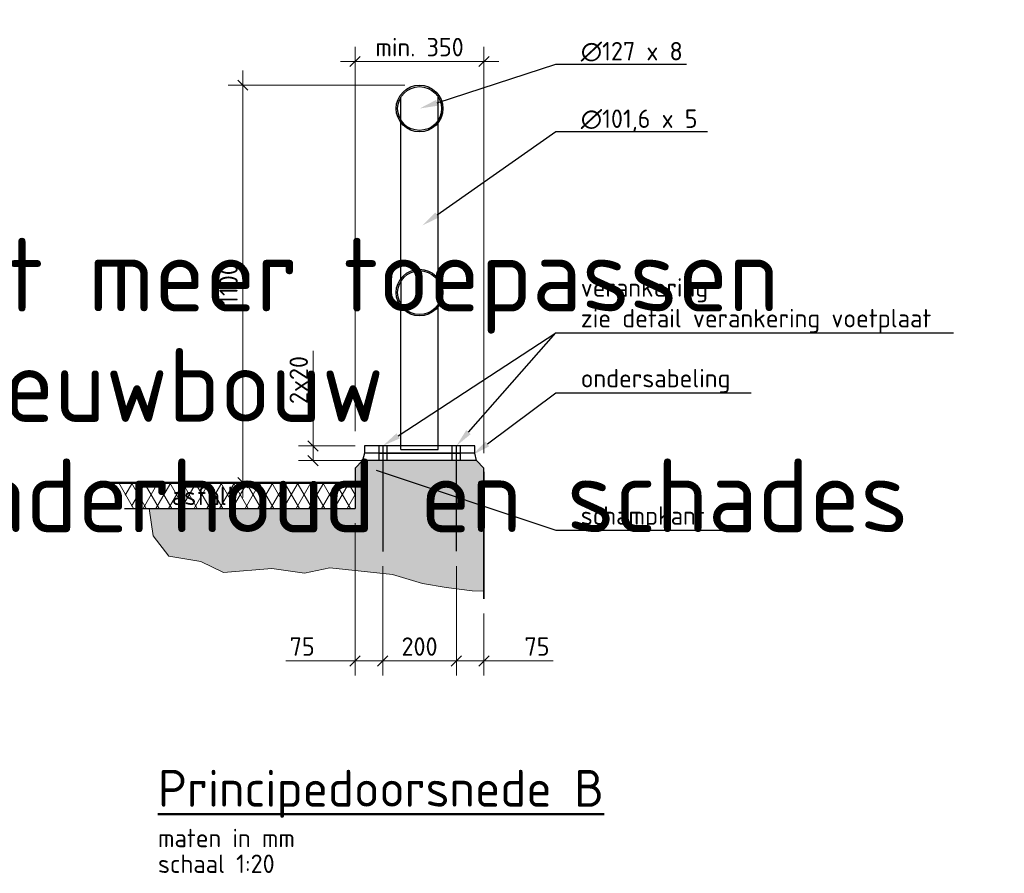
# Model space of a CAD drawing. Header units: metres. Extents: x -699 to 2316, y -1199 to 781.
# Tile 356 of 593: x 720.52 to 723.2, y -286.55 to -284.23. Entities that reach past the tile are written whole.
import ezdxf
from ezdxf import colors
from ezdxf.entities.mleader import LeaderData, LeaderLine
from ezdxf.math import Vec2, Vec3

# ---------------------------------------------------------------- set-up
doc = ezdxf.new("R2010")
doc.units = ezdxf.units.M
doc.header["$PDMODE"] = 1
for name, color, linetype, lineweight in [('B-WE-BC-BETONVORM-GD', 90, 'Continuous', 25), ('N-WE-BC-BETONVORM-V-20', 254, 'Continuous', 18), ('N-WE-SC-STAALVORM-G', 140, 'Continuous', 25), ('N-WE-VH-KANTVERHARDING-GD', 210, 'Continuous', 50), ('N-WE-VH-VERHARDING_ASFALT-AD-20', 252, 'Continuous', 18), ('X-XX-AL-A-GS', 253, 'Continuous', 18), ('X-XX-AL-M', 7, 'Continuous', 18), ('X-XX-AL-T25', 7, 'Continuous', 25), ('X-XX-AL-T50', 130, 'Continuous', 50)]:
    doc.layers.add(name, color=color, linetype=linetype, lineweight=lineweight)
doc.layers.add('X-XX-AL-TEKENBLAD_VIEWPORT-G', color=7, linetype='Continuous', lineweight=18, plot=False)
doc.styles.add('NLCS-ISO-M20-T25', font='NLCS-ISO.ttf', dxfattribs={"height": 0.05})
doc.styles.add('NLCS-ISO-M20-T50', font='NLCS-ISO.ttf', dxfattribs={"height": 0.1})
doc.dimstyles.new('NLCS-M20-T25-SCHRAP_A_L2_H1', dxfattribs={"dimscale": 0.02, "dimtxt": 2.5, "dimasz": 1.4, "dimexe": 2, "dimexo": 2, "dimgap": 0.7, "dimtad": 1, "dimzin": 0, "dimdsep": 46, "dimtxsty": 'NLCS-ISO-M20-T25', "dimblk": 'OBLIQUE', "dimcen": 0, "dimdle": 2, "dimclrd": 256, "dimclre": 256, "dimclrt": 256, "dimadec": 1, "dimazin": 0, "dimtfac": 1, "dimtdec": 3, "dimtofl": 0, "dimtmove": 0, "dimatfit": 3, "dimldrblk": 'OBLIQUE', "dimfxl": 2, "dimtfillclr": 256, "dimtolj": 1, "dimtzin": 0, "dimlwd": -1, "dimlwe": -1, "dimarcsym": 0})

# ---------------------------------------------------------------- blocks, each defined once
blk = doc.blocks.new('_Oblique')
at = {"color": 0, "linetype": 'ByBlock', "lineweight": -2}
blk.add_line((-0.5, -0.5), (0.5, 0.5), dxfattribs=at)
blk = doc.blocks.new('*D1636')
at = {"layer": 'Defpoints', "color": 0, "transparency": 16777216}
for p in [(721.784, -284.3434), (721.434, -285.3877), (721.784, -285.4477)]:
    blk.add_point(p, dxfattribs=at)
at = {"layer": 'X-XX-AL-M', "transparency": 16777216}
for p, q in [((721.434, -285.3477), (721.434, -284.3034)), ((721.784, -285.4077), (721.784, -284.3034)), ((721.394, -284.3434), (721.824, -284.3434))]:
    blk.add_line(p, q, dxfattribs=at)
at = {"layer": 'X-XX-AL-M', "transparency": 16777216, "xscale": 0.028, "yscale": 0.028, "zscale": 0.028, "rotation": 180}
blk.add_blockref('_Oblique', (721.434, -284.3434), dxfattribs=at)
at = {"layer": 'X-XX-AL-M', "transparency": 16777216, "xscale": 0.028, "yscale": 0.028, "zscale": 0.028}
blk.add_blockref('_Oblique', (721.784, -284.3434), dxfattribs=at)
at = {"layer": 'X-XX-AL-M', "transparency": 16777216, "insert": (721.609, -284.3044), "char_height": 0.05, "attachment_point": 5, "style": 'NLCS-ISO-M20-T25'}
blk.add_mtext('\\A1;min. 350', dxfattribs=at)
blk = doc.blocks.new('*D1637')
at = {"layer": 'Defpoints', "color": 0, "transparency": 16777216}
for p in [(721.474, -285.3877), (721.3197, -285.4277), (721.498, -285.4277)]:
    blk.add_point(p, dxfattribs=at)
at = {"layer": 'X-XX-AL-M', "transparency": 16777216}
for p, q in [((721.3197, -285.3877), (721.3197, -285.1297)), ((721.3197, -285.4277), (721.3197, -285.3477)), ((721.434, -285.3877), (721.2797, -285.3877)), ((721.458, -285.4277), (721.2797, -285.4277))]:
    blk.add_line(p, q, dxfattribs=at)
at = {"layer": 'X-XX-AL-M', "transparency": 16777216, "xscale": 0.028, "yscale": 0.028, "zscale": 0.028}
for p, rotation in [((721.3197, -285.3877), 90), ((721.3197, -285.4277), 270)]:
    blk.add_blockref('_Oblique', p, dxfattribs=dict(at, rotation=rotation))
at = {"layer": 'X-XX-AL-M', "transparency": 16777216, "insert": (721.2807, -285.2087), "char_height": 0.05, "attachment_point": 5, "rotation": 90, "style": 'NLCS-ISO-M20-T25'}
blk.add_mtext('\\A1;2x20', dxfattribs=at)
blk = doc.blocks.new('*D1623')
at = {"layer": 'Defpoints', "color": 0, "transparency": 16777216}
for p in [(721.609, -284.4077), (721.1289, -285.4877), (721.434, -285.4877)]:
    blk.add_point(p, dxfattribs=at)
at = {"layer": 'X-XX-AL-M', "transparency": 16777216}
for p, q in [((721.1289, -284.3677), (721.1289, -285.5277)), ((721.569, -284.4077), (721.0889, -284.4077)), ((721.394, -285.4877), (721.0889, -285.4877))]:
    blk.add_line(p, q, dxfattribs=at)
at = {"layer": 'X-XX-AL-M', "transparency": 16777216, "xscale": 0.028, "yscale": 0.028, "zscale": 0.028}
for p, rotation in [((721.1289, -284.4077), 90), ((721.1289, -285.4877), 270)]:
    blk.add_blockref('_Oblique', p, dxfattribs=dict(at, rotation=rotation))
at = {"layer": 'X-XX-AL-M', "transparency": 16777216, "insert": (721.0899, -284.9479), "char_height": 0.05, "attachment_point": 5, "rotation": 90, "style": 'NLCS-ISO-M20-T25'}
blk.add_mtext('\\A1;1100', dxfattribs=at)
blk = doc.blocks.new('*D1624')
at = {"layer": 'Defpoints', "color": 0, "transparency": 16777216}
for p in [(721.709, -285.674), (721.784, -285.8027), (721.784, -285.9717)]:
    blk.add_point(p, dxfattribs=at)
at = {"layer": 'X-XX-AL-M', "transparency": 16777216}
for p, q in [((721.709, -285.714), (721.709, -286.0117)), ((721.784, -285.8427), (721.784, -286.0117)), ((721.669, -285.9717), (721.784, -285.9717)), ((721.784, -285.9717), (721.972, -285.9717))]:
    blk.add_line(p, q, dxfattribs=at)
at = {"layer": 'X-XX-AL-M', "transparency": 16777216, "xscale": 0.028, "yscale": 0.028, "zscale": 0.028, "rotation": 180}
blk.add_blockref('_Oblique', (721.709, -285.9717), dxfattribs=at)
at = {"layer": 'X-XX-AL-M', "transparency": 16777216, "xscale": 0.028, "yscale": 0.028, "zscale": 0.028}
blk.add_blockref('_Oblique', (721.784, -285.9717), dxfattribs=at)
at = {"layer": 'X-XX-AL-M', "transparency": 16777216, "insert": (721.928, -285.9327), "char_height": 0.05, "attachment_point": 5, "style": 'NLCS-ISO-M20-T25'}
blk.add_mtext('\\A1;75', dxfattribs=at)
blk = doc.blocks.new('*D1625')
at = {"layer": 'Defpoints', "color": 0, "transparency": 16777216}
for p in [(721.509, -285.6745), (721.709, -285.674), (721.709, -285.9717)]:
    blk.add_point(p, dxfattribs=at)
at = {"layer": 'X-XX-AL-M', "transparency": 16777216}
for p, q in [((721.509, -285.7145), (721.509, -286.0117)), ((721.709, -285.714), (721.709, -286.0117)), ((721.469, -285.9717), (721.749, -285.9717))]:
    blk.add_line(p, q, dxfattribs=at)
at = {"layer": 'X-XX-AL-M', "transparency": 16777216, "xscale": 0.028, "yscale": 0.028, "zscale": 0.028, "rotation": 180}
blk.add_blockref('_Oblique', (721.509, -285.9717), dxfattribs=at)
at = {"layer": 'X-XX-AL-M', "transparency": 16777216, "xscale": 0.028, "yscale": 0.028, "zscale": 0.028}
blk.add_blockref('_Oblique', (721.709, -285.9717), dxfattribs=at)
at = {"layer": 'X-XX-AL-M', "transparency": 16777216, "insert": (721.609, -285.9327), "char_height": 0.05, "attachment_point": 5, "style": 'NLCS-ISO-M20-T25'}
blk.add_mtext('\\A1;200', dxfattribs=at)
blk = doc.blocks.new('*D1626')
at = {"layer": 'Defpoints', "color": 0, "transparency": 16777216}
for p in [(721.434, -285.5577), (721.509, -285.6745), (721.509, -285.9717)]:
    blk.add_point(p, dxfattribs=at)
at = {"layer": 'X-XX-AL-M', "transparency": 16777216}
for p, q in [((721.434, -285.5977), (721.434, -286.0117)), ((721.509, -285.7145), (721.509, -286.0117)), ((721.434, -285.9717), (721.246, -285.9717)), ((721.509, -285.9717), (721.394, -285.9717))]:
    blk.add_line(p, q, dxfattribs=at)
at = {"layer": 'X-XX-AL-M', "transparency": 16777216, "xscale": 0.028, "yscale": 0.028, "zscale": 0.028, "rotation": 180}
blk.add_blockref('_Oblique', (721.434, -285.9717), dxfattribs=at)
at = {"layer": 'X-XX-AL-M', "transparency": 16777216, "xscale": 0.028, "yscale": 0.028, "zscale": 0.028}
blk.add_blockref('_Oblique', (721.509, -285.9717), dxfattribs=at)
at = {"layer": 'X-XX-AL-M', "transparency": 16777216, "insert": (721.29, -285.9327), "char_height": 0.05, "attachment_point": 5, "style": 'NLCS-ISO-M20-T25'}
blk.add_mtext('\\A1;75', dxfattribs=at)

msp = doc.modelspace()

# ---------------------------------------------------------------- hatches: boundary and pattern name
at = {"layer": 'N-WE-BC-BETONVORM-V-20'}
h = msp.add_hatch(color=256, dxfattribs=at)
h.dxf.hatch_style = 1
h.paths.add_polyline_path([(721.454, -285.4277), (721.434, -285.4477), (721.434, -285.5577), (720.874, -285.5577), (720.8855, -285.6316), (720.9281, -285.6871), (721.0151, -285.7019), (721.0762, -285.7315), (721.2076, -285.7204), (721.2964, -285.7333), (721.365, -285.7186), (721.5353, -285.737), (721.6168, -285.7611), (721.6816, -285.7722), (721.7519, -285.7814), (721.784, -285.7823), (721.784, -285.4477), (721.764, -285.4277)])
at = {"layer": 'N-WE-VH-VERHARDING_ASFALT-AD-20'}
h = msp.add_hatch(dxfattribs=at)
h.set_pattern_fill('AVH-ASFALT_LAAG1-D', color=256, pattern_type=2)
h.set_pattern_definition([(60, (0, 5), (-0.0259807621, 0.015), []), (120, (0, 5), (-0.0259807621, -0.015), [])])
h.paths.add_polyline_path([(721.434, -285.4877), (720.7906, -285.4877), (720.8302, -285.5577), (721.434, -285.5577)])

# ---------------------------------------------------------------- linework, layer by layer
at = {"layer": 'B-WE-BC-BETONVORM-GD'}
for p, q in [((721.454, -285.4277), (721.434, -285.4477)), ((721.764, -285.4277), (721.454, -285.4277)), ((721.764, -285.4277), (721.784, -285.4477)), ((721.434, -285.4477), (721.434, -285.5577)), ((721.784, -285.8027), (721.784, -285.4477)), ((721.784, -285.4577), (721.784, -285.8027)), ((720.8077, -285.5577), (721.434, -285.5577))]:
    msp.add_line(p, q, dxfattribs=at)
at = {"layer": 'N-WE-SC-STAALVORM-G'}
for p, q in [((721.558, -284.5088), (721.558, -284.4403)), ((721.66, -284.5088), (721.66, -284.4403)), ((721.558, -284.9334), (721.558, -284.509)), ((721.66, -284.9334), (721.66, -284.509)), ((721.558, -284.9334), (721.558, -285.009)), ((721.66, -284.9334), (721.66, -285.009)), ((721.558, -285.3977), (721.558, -285.009)), ((721.66, -285.3977), (721.66, -285.009)), ((721.459, -285.4077), (721.454, -285.4277)), ((721.459, -285.3877), (721.459, -285.4077)), ((721.759, -285.3877), (721.459, -285.3877)), ((721.759, -285.4077), (721.459, -285.4077)), ((721.498, -285.3877), (721.498, -285.4277)), ((721.499, -285.4077), (721.719, -285.4077)), ((721.509, -285.3877), (721.509, -285.6745)), ((721.52, -285.3877), (721.52, -285.4277)), ((721.558, -285.3977), (721.66, -285.3977)), ((721.698, -285.4277), (721.698, -285.3877)), ((721.709, -285.674), (721.709, -285.3877)), ((721.72, -285.4277), (721.72, -285.3877)), ((721.759, -285.4077), (721.759, -285.3877)), ((721.764, -285.4277), (721.759, -285.4077))]:
    msp.add_line(p, q, dxfattribs=at)
for centre, radius in [((721.609, -284.4712), 0.0635), ((721.609, -284.4712), 0.0595), ((721.609, -284.9712), 0.0635), ((721.609, -284.9712), 0.0595)]:
    msp.add_circle(centre, radius, dxfattribs=at)
at = {"layer": 'N-WE-VH-KANTVERHARDING-GD'}
msp.add_line((721.434, -285.4877), (720.7489, -285.4877), dxfattribs=at)
at = {"layer": 'X-XX-AL-A-GS'}
msp.add_lwpolyline([(720.874, -285.5577), (720.8855, -285.6316), (720.9281, -285.6871), (721.0151, -285.7019), (721.0762, -285.7315), (721.2076, -285.7204), (721.2964, -285.7333), (721.365, -285.7186), (721.5353, -285.737), (721.6168, -285.7611), (721.6816, -285.7722), (721.7519, -285.7814), (721.784, -285.7823)], dxfattribs=at)

# ---------------------------------------------------------------- texts
at = {"layer": 'X-XX-AL-T25', "style": 'NLCS-ISO-M20-T25'}
for s, p in [('maten in mm', (720.8984, -286.4778)), ('schaal 1:20', (720.8984, -286.5478))]:
    msp.add_text(s, height=0.05, dxfattribs=at).set_placement(p)
at = {"layer": 'X-XX-AL-T25', "insert": (720.936, -285.5483), "char_height": 0.05, "attachment_point": 7, "style": 'NLCS-ISO-M20-T25'}
msp.add_mtext('asfalt', dxfattribs=at)
at = {"layer": 'X-XX-AL-T50', "style": 'NLCS-ISO-M20-T50'}
msp.add_text('%%UPrincipedoorsnede B', height=0.1, dxfattribs=at).set_placement((720.8984, -286.3678))
at = {"layer": 'X-XX-AL-TEKENBLAD_VIEWPORT-G', "color": 3, "style": 'NLCS-ISO-M20-T50'}
for s, p in [('Versie 1,10m hoog, niet meer toepassen', (717.8475, -285.0224)), ('bij reconstructie en nieuwbouw', (717.8475, -285.3224)), ('Enkel voor jaarlijks onderhoud en schades', (717.8475, -285.6224))]:
    msp.add_text(s, height=0.2, dxfattribs=at).set_placement(p)

# ---------------------------------------------------------------- dimensions: what is measured, and where the dimension line sits
at = {"layer": 'X-XX-AL-M'}
dim = msp.add_linear_dim(base=(721.784, -284.3434), p1=(721.434, -285.3877), p2=(721.784, -285.4477), text='min. 350', dimstyle='NLCS-M20-T25-SCHRAP_A_L2_H1', override={"dimdec": 0, "dimlfac": 1000}, dxfattribs=at)
dim.commit()
dim.dimension.update_dxf_attribs({"geometry": '*D1636', "text_midpoint": (721.609, -284.3434), "dimtype": 160})
for base, p1, p2, text, picture, middle in [((721.1289, -285.4877), (721.609, -284.4077), (721.434, -285.4877), '1100', '*D1623', (721.1289, -284.9479)), ((721.3197, -285.4277), (721.474, -285.3877), (721.498, -285.4277), '2x20', '*D1637', (721.3197, -285.2087))]:
    dim = msp.add_linear_dim(base=base, p1=p1, p2=p2, angle=90, text=text, dimstyle='NLCS-M20-T25-SCHRAP_A_L2_H1', override={"dimdec": 0, "dimlfac": 1000}, dxfattribs=at)
    dim.commit()
    dim.dimension.update_dxf_attribs({"geometry": picture, "text_midpoint": middle, "dimtype": 160})
for base, p1, p2, picture, middle in [((721.509, -285.9717), (721.434, -285.5577), (721.509, -285.6745), '*D1626', (721.29, -285.9717)), ((721.709, -285.9717), (721.509, -285.6745), (721.709, -285.674), '*D1625', (721.609, -285.9717)), ((721.784, -285.9717), (721.709, -285.674), (721.784, -285.8027), '*D1624', (721.928, -285.9717))]:
    dim = msp.add_linear_dim(base=base, p1=p1, p2=p2, dimstyle='NLCS-M20-T25-SCHRAP_A_L2_H1', override={"dimdec": 0, "dimlfac": 1000}, dxfattribs=at)
    dim.commit()
    dim.dimension.update_dxf_attribs({"geometry": picture, "text_midpoint": middle, "dimtype": 160})

# ---------------------------------------------------------------- leaders
at = {"layer": 'X-XX-AL-T25'}
ml = msp.add_multileader_mtext('Standard', dxfattribs=at)
ml.set_content('∅127 x 8', color=256, style='NLCS-ISO-M20-T25')
ml.set_leader_properties(color=256, linetype='ByLayer', lineweight=-1)
ml.build(insert=Vec2(0, 0))
ml.multileader.update_dxf_attribs({"text_left_attachment_type": 5, "text_right_attachment_type": 5, "dogleg_length": 0.05, "arrow_head_size": 0.05})
ctx = ml.context
ctx.base_point, ctx.char_height, ctx.arrow_head_size, ctx.landing_gap_size, ctx.plane_origin = Vec3(722.029, -284.3504), 0.05, 0.05, 0.018, Vec3(3.8669, 8.0672)
ctx.left_attachment, ctx.right_attachment = 5, 5
notes = []
notes.append((ctx, [(1, (1, 1, 0), (721.979, -284.3504), (1, 0), 0.05, [(0, [(721.609, -284.4712)], 0, [])])]))
ctx.mtext.insert, ctx.mtext.flow_direction = Vec3(722.047, -284.2904), 5
ml = msp.add_multileader_mtext('Standard', dxfattribs=at)
ml.set_content('∅101,6 x 5', color=256, style='NLCS-ISO-M20-T25')
ml.set_leader_properties(color=256, linetype='ByLayer', lineweight=-1)
ml.build(insert=Vec2(0, 0))
ml.multileader.update_dxf_attribs({"text_left_attachment_type": 5, "text_right_attachment_type": 5, "dogleg_length": 0.05, "arrow_head_size": 0.05})
ctx = ml.context
ctx.base_point, ctx.char_height, ctx.arrow_head_size, ctx.landing_gap_size, ctx.plane_origin = Vec3(722.029, -284.5338), 0.05, 0.05, 0.018, Vec3(3.8669, 7.8838)
ctx.left_attachment, ctx.right_attachment = 5, 5
notes.append((ctx, [(1, (1, 1, 0), (721.979, -284.5338), (1, 0), 0.05, [(0, [(721.6162, -284.7891)], 0, [])])]))
ctx.mtext.insert, ctx.mtext.flow_direction = Vec3(722.047, -284.4738), 5
ml = msp.add_multileader_mtext('Standard', dxfattribs=at)
ml.set_content('verankering\\Pzie detail verankering voetplaat', color=256, style='NLCS-ISO-M20-T25')
ml.set_leader_properties(color=256, linetype='ByLayer', lineweight=-1)
ml.build(insert=Vec2(0, 0))
ml.multileader.update_dxf_attribs({"text_left_attachment_type": 5, "text_right_attachment_type": 5, "dogleg_length": 0.05, "arrow_head_size": 0.05})
ctx = ml.context
ctx.base_point, ctx.char_height, ctx.arrow_head_size, ctx.landing_gap_size, ctx.plane_origin = Vec3(722.029, -285.0808), 0.05, 0.05, 0.018, Vec3(3.8669, 7.3369)
ctx.left_attachment, ctx.right_attachment = 5, 5
notes.append((ctx, [(1, (1, 1, 0), (721.979, -285.0808), (1, 0), 0.05, [(0, [(721.709, -285.3877)], 0, [])])]))
ctx.mtext.insert, ctx.mtext.flow_direction = Vec3(722.047, -284.9324), 5
ml = msp.add_multileader_mtext('Standard', dxfattribs=at)
ml.set_content(' ', color=256, style='NLCS-ISO-M20-T25')
ml.set_leader_properties(color=256, linetype='ByLayer', lineweight=-1)
ml.build(insert=Vec2(0, 0))
ml.multileader.update_dxf_attribs({"text_left_attachment_type": 5, "text_right_attachment_type": 5, "dogleg_length": 0.05, "arrow_head_size": 0.05})
ctx = ml.context
ctx.base_point, ctx.char_height, ctx.arrow_head_size, ctx.landing_gap_size, ctx.plane_origin = Vec3(722.029, -285.0808), 0.05, 0.05, 0.018, Vec3(3.4081, 8.4913)
ctx.left_attachment, ctx.right_attachment = 5, 5
notes.append((ctx, [(1, (1, 1, 0), (721.979, -285.0808), (1, 0), 0.05, [(0, [(721.509, -285.3877)], 0, [])])]))
ctx.mtext.insert, ctx.mtext.flow_direction = Vec3(722.047, -285.0308), 5
ml = msp.add_multileader_mtext('Standard', dxfattribs=at)
ml.set_content('ondersabeling', color=256, style='NLCS-ISO-M20-T25')
ml.set_leader_properties(color=256, linetype='ByLayer', lineweight=-1)
ml.build(insert=Vec2(0, 0))
ml.multileader.update_dxf_attribs({"text_left_attachment_type": 5, "text_right_attachment_type": 5, "dogleg_length": 0.05, "arrow_head_size": 0.05})
ctx = ml.context
ctx.base_point, ctx.char_height, ctx.arrow_head_size, ctx.landing_gap_size, ctx.plane_origin = Vec3(722.029, -285.2437), 0.05, 0.05, 0.018, Vec3(3.8669, 7.1739)
ctx.left_attachment, ctx.right_attachment = 5, 5
notes.append((ctx, [(1, (1, 1, 0), (721.979, -285.2437), (1, 0), 0.05, [(0, [(721.7531, -285.4121)], 0, [])])]))
ctx.mtext.insert, ctx.mtext.flow_direction = Vec3(722.047, -285.1787), 5
ml = msp.add_multileader_mtext('Standard', dxfattribs=at)
ml.set_content('schampkant', color=256, style='NLCS-ISO-M20-T25')
ml.set_leader_properties(color=256, linetype='ByLayer', lineweight=-1)
ml.build(insert=Vec2(0, 0))
ml.multileader.update_dxf_attribs({"text_left_attachment_type": 5, "text_right_attachment_type": 5, "dogleg_length": 0.05, "arrow_head_size": 0.05})
ctx = ml.context
ctx.base_point, ctx.char_height, ctx.arrow_head_size, ctx.landing_gap_size, ctx.plane_origin = Vec3(722.029, -285.6168), 0.05, 0.05, 0.018, Vec3(3.8669, 6.8008)
ctx.left_attachment, ctx.right_attachment = 5, 5
notes.append((ctx, [(1, (1, 1, 0), (721.979, -285.6168), (1, 0), 0.05, [(0, [(721.444, -285.4377)], 0, [])])]))
ctx.mtext.insert, ctx.mtext.flow_direction = Vec3(722.047, -285.5518), 5
for ctx, leaders in notes:
    for number, flags, end, landing, length, lines in leaders:
        leader = LeaderData()
        leader.index, (leader.has_last_leader_line, leader.has_dogleg_vector, leader.attachment_direction) = number, flags
        leader.last_leader_point, leader.dogleg_vector, leader.dogleg_length = Vec3(end), Vec3(landing), length
        for number, points, colour, breaks in lines:
            line = LeaderLine()
            line.index, line.vertices, line.color, line.breaks = number, Vec3.list(points), colors.encode_raw_color(colour), breaks
            leader.lines.append(line)
        ctx.leaders.append(leader)

doc.saveas('drawing.dxf')
